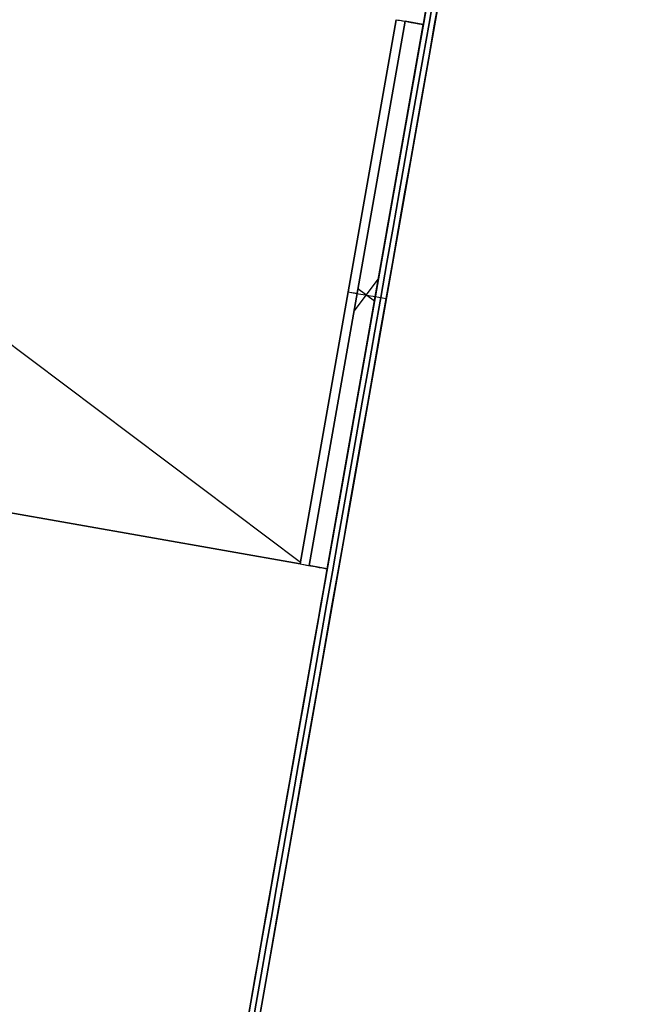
# Model space of a CAD drawing. Header units: millimetres. Extents: x -83 to 676, y -83 to 676.
# Tile 600 of 656: x 611 to 643, y 199 to 253. Entities that reach past the tile are written whole.
import ezdxf

# ---------------------------------------------------------------- set-up
doc = ezdxf.new("R2010")
doc.units = ezdxf.units.MM
doc.header["$MEASUREMENT"] = 0
doc.layers.add('IGES level 0', color=7, linetype='Continuous', true_color=0xff7878)

msp = doc.modelspace()

# ---------------------------------------------------------------- linework, layer by layer
at = {"layer": 'IGES level 0', "color": 5, "true_color": 0x1212ff}
for p, q in [((642.8810377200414, 311.5806733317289, -13.49999999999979), (616.8338110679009, 163.8595103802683, -13.49999999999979)), ((643.4719223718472, 311.4764844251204, -13.49999999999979), (617.4246957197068, 163.7553214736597, -13.49999999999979)), ((629.8574243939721, 237.7200918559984, -163.4999999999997), (630.4483090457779, 237.6159029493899, -163.4999999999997)), ((629.8574243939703, 237.7200918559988, 136.5000000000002), (630.4483090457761, 237.6159029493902, 136.5000000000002)), ((629.8574243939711, 237.7200918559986, -163.4999999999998), (629.8574243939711, 237.7200918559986, 136.5000000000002)), ((630.448309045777, 237.61590294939, -163.4999999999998), (630.448309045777, 237.61590294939, 136.5000000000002))]:
    msp.add_line(p, q, dxfattribs=at)
at = {"layer": 'IGES level 0', "color": 11, "true_color": 0xff7887}
for p, q in [((582.3123745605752, 256.0677826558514, 48.0000000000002), (625.7922264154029, 223.3033641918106, 48.0000000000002)), ((582.3123745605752, 256.0677826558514, 47.0000000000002), (625.7922264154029, 223.3033641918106, 47.0000000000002)), ((625.7754900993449, 223.2084478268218, 48.0000000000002), (630.9849354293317, 252.7526804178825, 48.0000000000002)), ((630.9849354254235, 252.7526803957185, 48.0000000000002), (625.7754900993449, 223.2084478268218, 48.0000000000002)), ((625.7754900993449, 223.2084478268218, 47.0000000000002), (630.9849354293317, 252.7526804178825, 47.0000000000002)), ((630.9849354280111, 252.7526804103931, 47.0000000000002), (625.7754900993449, 223.2084478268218, 47.0000000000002)), ((626.2678939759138, 223.1216237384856, 46.5000000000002), (631.4773393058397, 252.6658563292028, 46.5000000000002)), ((626.2678939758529, 223.121623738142, 8.000000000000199), (631.4773393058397, 252.6658563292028, 8.000000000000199)), ((631.4773393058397, 252.6658563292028, 46.5000000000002), (626.267893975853, 223.121623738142, 46.5000000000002)), ((626.267893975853, 223.121623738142, 8.000000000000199), (631.4773393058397, 252.6658563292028, 8.000000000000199)), ((626.2678939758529, 223.1216237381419, 27.2500000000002), (631.4773393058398, 252.6658563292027, 27.2500000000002)), ((627.2527017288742, 222.9479755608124, 46.5000000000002), (632.4621470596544, 252.4922081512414, 46.5000000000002)), ((627.2527017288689, 222.9479755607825, 8.000000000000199), (632.4621470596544, 252.4922081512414, 8.000000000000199)), ((632.4621470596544, 252.4922081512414, 46.5000000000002), (627.2527017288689, 222.9479755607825, 46.5000000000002)), ((627.2527017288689, 222.9479755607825, 27.2500000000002), (632.4621470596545, 252.4922081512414, 27.2500000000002)), ((632.4621470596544, 252.4922081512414, 8.000000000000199), (627.2527017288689, 222.9479755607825, 8.000000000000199)), ((631.4773393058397, 252.6658563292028, 8.000000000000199), (632.4621470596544, 252.4922081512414, 8.000000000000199)), ((631.4773393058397, 252.6658563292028, 8.000000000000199), (631.4773393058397, 252.6658563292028, 46.5000000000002)), ((632.4621470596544, 252.4922081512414, 8.000000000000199), (632.4621470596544, 252.4922081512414, 46.5000000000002)), ((628.7022147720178, 236.9273430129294, 8.000000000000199), (630.0278262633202, 238.6864888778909, 8.000000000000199)), ((628.8726166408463, 237.8937400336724, 46.5000000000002), (628.8726166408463, 237.8937400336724, 8.000000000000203)), ((629.8131853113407, 237.469199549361, 8.000000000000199), (628.9168557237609, 238.1446323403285, 8.000000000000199)), ((629.8574243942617, 237.7200918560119, 46.5000000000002), (629.8574243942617, 237.7200918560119, 8.000000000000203)), ((568.1642365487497, 233.3668662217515, 48.0000000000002), (625.7754900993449, 223.2084478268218, 48.0000000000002)), ((568.1642365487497, 233.3668662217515, 47.0000000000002), (625.7754900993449, 223.2084478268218, 47.0000000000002)), ((627.2527017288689, 222.9479755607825, 8.000000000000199), (626.267893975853, 223.121623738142, 8.000000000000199)), ((626.267893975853, 223.121623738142, 46.5000000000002), (626.267893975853, 223.121623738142, 8.000000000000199)), ((627.2527017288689, 222.9479755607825, 46.5000000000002), (627.2527017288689, 222.9479755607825, 8.000000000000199))]:
    msp.add_line(p, q, dxfattribs=at)
at = {"layer": 'IGES level 0', "color": 254, "true_color": 0xcad1ee}
for p, q in [((631.4773393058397, 252.6658563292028, 46.5000000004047), (631.4773393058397, 252.6658563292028, 8.000000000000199)), ((631.4773393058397, 252.6658563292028, 8.000000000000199), (632.4621470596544, 252.4922081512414, 8.000000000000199)), ((632.4621470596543, 252.492208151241, 28.00000000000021), (631.4773393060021, 252.6658563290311, 28.00000000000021)), ((632.4621470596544, 252.4922081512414, 8.000000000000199), (632.4621470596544, 252.4922081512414, 46.5000000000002)), ((625.775490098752, 223.2084478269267, 47.0000000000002), (568.1642365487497, 233.3668662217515, 47.0000000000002)), ((568.1642365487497, 233.3668662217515, 48.0000000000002), (625.7754900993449, 223.2084478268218, 48.0000000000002)), ((626.267893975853, 223.121623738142, 8.000000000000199), (626.267893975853, 223.121623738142, 46.5000000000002)), ((627.2527017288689, 222.9479755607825, 8.000000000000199), (626.267893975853, 223.121623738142, 8.000000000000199)), ((627.2527017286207, 222.9479755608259, 28.00000000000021), (626.2678939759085, 223.1216237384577, 28.0000000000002)), ((627.2527017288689, 222.9479755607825, 46.4999999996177), (627.2527017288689, 222.9479755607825, 8.000000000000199))]:
    msp.add_line(p, q, dxfattribs=at)
at = {"layer": 'IGES level 0', "color": 5, "true_color": 0x1212ff, "extrusion": (0.9848077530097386, -0.1736481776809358, 6.800999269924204e-15)}
msp.add_arc((343.4821834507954, -88.50000000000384, 579.0088140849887), 74.99999999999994, 179.9999999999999, 5.319583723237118e-13, dxfattribs=at)
at = {"layer": 'IGES level 0', "color": 5, "true_color": 0x1212ff, "extrusion": (0.9848077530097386, -0.1736481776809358, -9.590116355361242e-15)}
msp.add_arc((343.4821834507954, 61.50000000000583, 579.0088140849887), 74.99999999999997, 359.9999999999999, 179.9999999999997, dxfattribs=at)
at = {"layer": 'IGES level 0', "color": 5, "true_color": 0x1212ff, "extrusion": (0.9848077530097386, -0.1736481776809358, 2.132259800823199e-15)}
for centre, radius, start in [((343.4821834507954, 61.49999999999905, 579.0088140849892), 74.99999999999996, 359.9999999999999), ((343.4821834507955, 61.49999999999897, 579.6088140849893), 75, 1.085629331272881e-14), ((343.4821834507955, 61.49999999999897, 579.6088140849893), 75, 1.085629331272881e-14)]:
    msp.add_arc(centre, radius, start, 180, dxfattribs=at)
at = {"layer": 'IGES level 0', "color": 5, "true_color": 0x1212ff, "extrusion": (0.9848077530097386, -0.1736481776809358, -2.122154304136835e-15)}
for centre, radius in [((343.4821834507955, -88.49999999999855, 579.0088140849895), 74.99999999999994), ((343.4821834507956, -88.49999999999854, 579.6088140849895), 74.99999999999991), ((343.4821834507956, -88.49999999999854, 579.6088140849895), 74.99999999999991)]:
    msp.add_arc(centre, radius, 180, 0, dxfattribs=at)
at = {"layer": 'IGES level 0', "color": 5, "true_color": 0x1212ff, "extrusion": (0.9848077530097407, -0.1736481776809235, 0)}
for centre, radius, start, end in [((343.4821834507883, -88.49999999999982, 579.3088140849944), 74.99999999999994, 180, 0), ((343.4821834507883, 61.50000000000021, 579.3088140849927), 74.99999999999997, 5.428146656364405e-15, 180)]:
    msp.add_arc(centre, radius, start, end, dxfattribs=at)
at = {"layer": 'IGES level 0', "color": 254, "true_color": 0xcad1ee, "extrusion": (0.1736481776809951, 0.984807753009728, 1.490136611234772e-08)}
msp.add_arc((-577.5088140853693, 46.49999465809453, 358.4821841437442), 1.499999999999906, 89.99999999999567, 179.9999999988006, dxfattribs=at)
at = {"layer": 'IGES level 0', "color": 254, "true_color": 0xcad1ee, "extrusion": (0.1736481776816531, 0.9848077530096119, -1.489995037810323e-08)}
msp.add_arc((-577.5088140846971, 46.50000534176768, 358.4821827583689), 0.5000000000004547, 89.99999996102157, 179.9999999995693, dxfattribs=at)
at = {"layer": 'IGES level 0', "color": 11, "true_color": 0xff7887, "extrusion": (0.1736481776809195, 0.9848077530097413, 1.49012892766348e-08)}
msp.add_arc((-577.5088140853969, 46.49999465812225, 358.4821841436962), 1.499999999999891, 90, 179.9999999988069, dxfattribs=at)
at = {"layer": 'IGES level 0', "color": 11, "true_color": 0xff7887, "extrusion": (0.1736481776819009, 0.9848077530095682, 1.490169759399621e-08)}
msp.add_arc((-577.5088140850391, 46.49999465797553, 358.4821841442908), 0.5000000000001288, 90.00000000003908, 179.9999999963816, dxfattribs=at)
at = {"layer": 'IGES level 0', "color": 11, "true_color": 0xff7887, "extrusion": (0.1736481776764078, 0.9848077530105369, -7.503331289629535e-12)}
msp.add_arc((-577.5088140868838, 46.50000000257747, 343.4821834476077), 1.500000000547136, 90.00000001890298, 180.0000000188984, dxfattribs=at)
at = {"layer": 'IGES level 0', "color": 11, "true_color": 0xff7887, "extrusion": (0.173648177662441, 0.9848077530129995, -3.100097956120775e-11)}
msp.add_arc((-577.5088140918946, 46.50000001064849, 343.4821834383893), 0.5000000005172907, 90.00000009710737, 180.0000000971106, dxfattribs=at)
at = {"layer": 'IGES level 0', "color": 254, "true_color": 0xcad1ee, "extrusion": (0.1736481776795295, 0.9848077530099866, -1.031938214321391e-12)}
msp.add_arc((-577.5088140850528, 46.49999999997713, 328.482183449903), 0.4999999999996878, 89.99999999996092, 179.9999999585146, dxfattribs=at)
at = {"layer": 'IGES level 0', "color": 254, "true_color": 0xcad1ee, "extrusion": (0.1736481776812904, 0.9848077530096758, 3.800687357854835e-13)}
msp.add_arc((-577.5088140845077, 46.49999999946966, 328.4821834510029), 1.500000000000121, 90.00000002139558, 179.999999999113, dxfattribs=at)
at = {"layer": 'IGES level 0', "color": 11, "true_color": 0xff7887, "extrusion": (0.1736481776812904, 0.9848077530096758, 3.800687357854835e-13)}
msp.add_arc((-577.5088140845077, 46.49999999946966, 328.4821834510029), 1.500000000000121, 90.00000002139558, 179.999999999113, dxfattribs=at)
at = {"layer": 'IGES level 0', "color": 11, "true_color": 0xff7887, "extrusion": (0.1736481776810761, 0.9848077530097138, -5.962026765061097e-13)}
msp.add_arc((-577.5088140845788, 46.49999999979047, 328.4821834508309), 0.4999999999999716, 90.00000006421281, 179.9999999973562, dxfattribs=at)

doc.saveas('drawing.dxf')
